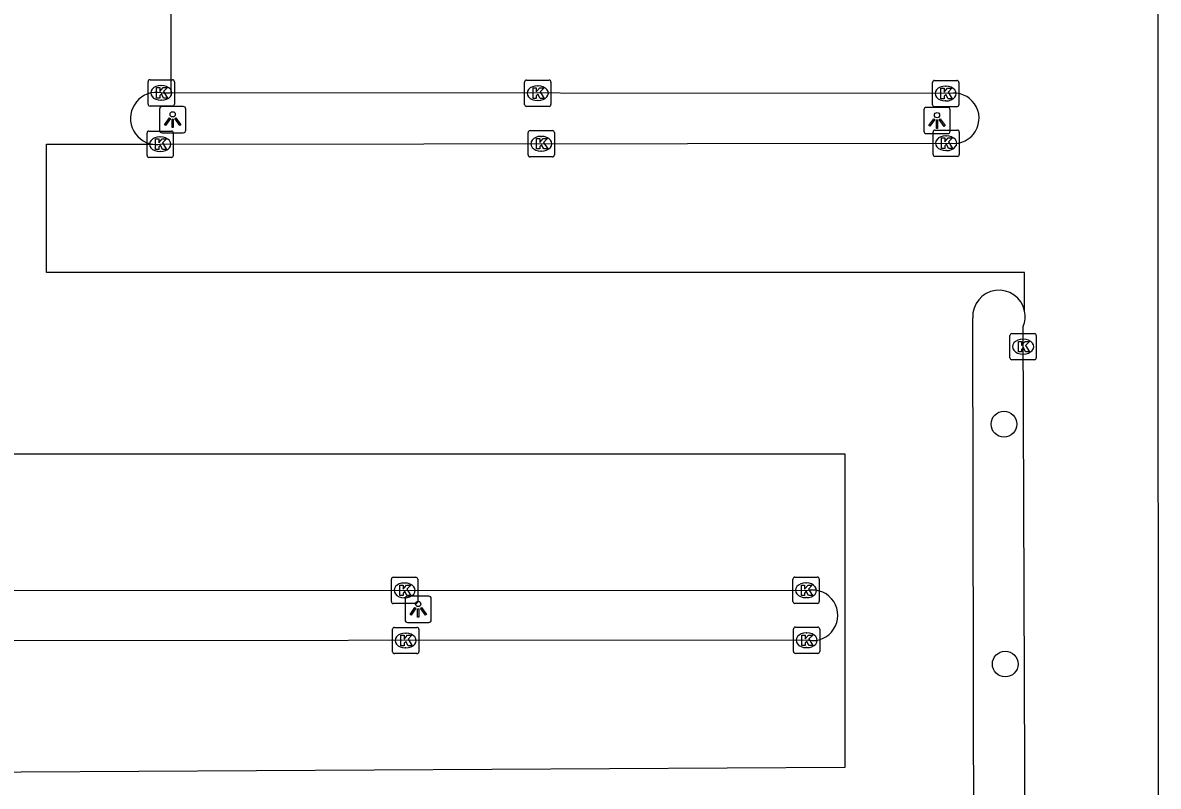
# Model space of a CAD drawing. Extents: x 160203 to 161526, y 379529 to 381797.
# Drawn here: x 161019.82 to 161063.02, y 380838.39 to 380867.45 of the extents above; entities that cross this region are included whole.
import ezdxf

# ---------------------------------------------------------------- set-up
doc = ezdxf.new("R2010")
doc.units = 0
for name, color, linetype in [('IMGEO_Boom', 7, 'Continuous'), ('IMGEO_Kolk', 7, 'Continuous'), ('IMGEO_Lichtpunt', 7, 'Continuous'), ('IMGEO_Parkeervlak_gesloten', 7, 'Continuous'), ('IMGEO_Rijbaan_lokaal_open', 7, 'Continuous')]:
    doc.layers.add(name, color=color, linetype=linetype)

msp = doc.modelspace()

# ---------------------------------------------------------------- linework, layer by layer
at = {"layer": 'IMGEO_Boom'}
for centre in [(161057.147, 380852.169), (161057.196, 380843.041)]:
    msp.add_circle(centre, 0.489, dxfattribs=at)
at = {"layer": 'IMGEO_Kolk'}
for p, q in [((161024.592, 380864.35), (161024.592, 380865.202)), ((161024.667, 380865.276), (161025.519, 380865.276)), ((161025.08, 380865.056), (161025.105, 380865.056)), ((161025.593, 380865.202), (161025.593, 380864.35)), ((161038.916, 380864.337), (161038.916, 380865.189)), ((161038.991, 380865.263), (161039.843, 380865.263)), ((161039.404, 380865.043), (161039.429, 380865.043)), ((161039.917, 380865.189), (161039.917, 380864.337)), ((161054.431, 380864.323), (161054.431, 380865.175)), ((161054.506, 380865.249), (161055.358, 380865.249)), ((161054.919, 380865.029), (161054.944, 380865.029)), ((161055.432, 380865.175), (161055.432, 380864.323)), ((161025.103, 380864.496), (161025.078, 380864.496)), ((161025.519, 380864.276), (161024.667, 380864.276)), ((161039.843, 380864.263), (161038.991, 380864.263)), ((161039.427, 380864.483), (161039.402, 380864.483)), ((161055.358, 380864.249), (161054.506, 380864.249)), ((161054.942, 380864.469), (161054.917, 380864.469)), ((161024.553, 380862.396), (161024.553, 380863.248)), ((161024.628, 380863.322), (161025.48, 380863.322)), ((161025.554, 380863.248), (161025.554, 380862.396)), ((161039.048, 380862.414), (161039.048, 380863.266)), ((161039.123, 380863.34), (161039.975, 380863.34)), ((161040.049, 380863.266), (161040.049, 380862.414)), ((161054.449, 380862.433), (161054.449, 380863.285)), ((161054.524, 380863.359), (161055.376, 380863.359)), ((161055.45, 380863.285), (161055.45, 380862.433)), ((161025.041, 380863.102), (161025.066, 380863.102)), ((161039.536, 380863.12), (161039.561, 380863.12)), ((161054.937, 380863.139), (161054.962, 380863.139)), ((161025.064, 380862.542), (161025.039, 380862.542)), ((161039.975, 380862.34), (161039.123, 380862.34)), ((161039.559, 380862.56), (161039.534, 380862.56)), ((161055.376, 380862.359), (161054.524, 380862.359)), ((161054.96, 380862.579), (161054.935, 380862.579)), ((161025.48, 380862.322), (161024.628, 380862.322)), ((161057.377, 380854.692), (161057.377, 380855.544)), ((161057.452, 380855.618), (161058.304, 380855.618)), ((161058.378, 380855.544), (161058.378, 380854.692)), ((161057.865, 380855.398), (161057.89, 380855.398)), ((161058.304, 380854.618), (161057.452, 380854.618)), ((161057.888, 380854.838), (161057.863, 380854.838)), ((161033.848, 380845.419), (161033.848, 380846.271)), ((161033.923, 380846.345), (161034.775, 380846.345)), ((161034.336, 380846.125), (161034.361, 380846.125)), ((161034.849, 380846.271), (161034.849, 380845.419)), ((161049.121, 380845.421), (161049.121, 380846.273)), ((161049.196, 380846.347), (161050.048, 380846.347)), ((161049.609, 380846.127), (161049.634, 380846.127)), ((161050.122, 380846.273), (161050.122, 380845.421)), ((161034.359, 380845.565), (161034.334, 380845.565)), ((161049.632, 380845.567), (161049.607, 380845.567)), ((161034.775, 380845.345), (161033.923, 380845.345)), ((161050.048, 380845.347), (161049.196, 380845.347)), ((161033.891, 380843.51), (161033.891, 380844.362)), ((161033.966, 380844.436), (161034.818, 380844.436)), ((161034.379, 380844.216), (161034.404, 380844.216)), ((161034.892, 380844.362), (161034.892, 380843.51)), ((161049.139, 380843.519), (161049.139, 380844.371)), ((161049.214, 380844.445), (161050.066, 380844.445)), ((161049.627, 380844.225), (161049.652, 380844.225)), ((161050.14, 380844.371), (161050.14, 380843.519)), ((161034.818, 380843.436), (161033.966, 380843.436)), ((161034.402, 380843.656), (161034.377, 380843.656)), ((161050.066, 380843.445), (161049.214, 380843.445)), ((161049.65, 380843.665), (161049.625, 380843.665))]:
    msp.add_line(p, q, dxfattribs=at)
for points in [[(161024.592, 380864.35), (161024.592, 380865.202)], [(161024.667, 380865.276), (161025.519, 380865.276)], [(161024.913, 380864.976), (161025.036, 380864.976), (161025.036, 380864.825), (161025.166, 380864.976), (161025.33, 380864.976), (161025.184, 380864.825), (161025.337, 380864.576), (161025.185, 380864.576), (161025.1, 380864.74), (161025.036, 380864.673), (161025.036, 380864.576), (161024.913, 380864.576), (161024.913, 380864.976)], [(161025.593, 380865.202), (161025.593, 380864.35)], [(161038.916, 380864.337), (161038.916, 380865.189)], [(161038.991, 380865.263), (161039.843, 380865.263)], [(161039.237, 380864.963), (161039.36, 380864.963), (161039.36, 380864.812), (161039.49, 380864.963), (161039.654, 380864.963), (161039.508, 380864.812), (161039.661, 380864.563), (161039.509, 380864.563), (161039.424, 380864.727), (161039.36, 380864.66), (161039.36, 380864.563), (161039.237, 380864.563), (161039.237, 380864.963)], [(161039.917, 380865.189), (161039.917, 380864.337)], [(161054.431, 380864.323), (161054.431, 380865.175)], [(161054.506, 380865.249), (161055.358, 380865.249)], [(161054.752, 380864.949), (161054.875, 380864.949), (161054.875, 380864.798), (161055.005, 380864.949), (161055.169, 380864.949), (161055.023, 380864.798), (161055.176, 380864.549), (161055.024, 380864.549), (161054.939, 380864.713), (161054.875, 380864.646), (161054.875, 380864.549), (161054.752, 380864.549), (161054.752, 380864.949)], [(161055.432, 380865.175), (161055.432, 380864.323)], [(161025.519, 380864.276), (161024.667, 380864.276)], [(161039.843, 380864.263), (161038.991, 380864.263)], [(161055.358, 380864.249), (161054.506, 380864.249)], [(161024.553, 380862.396), (161024.553, 380863.248)], [(161024.628, 380863.322), (161025.48, 380863.322)], [(161025.554, 380863.248), (161025.554, 380862.396)], [(161039.048, 380862.414), (161039.048, 380863.266)], [(161039.123, 380863.34), (161039.975, 380863.34)], [(161040.049, 380863.266), (161040.049, 380862.414)], [(161054.449, 380862.433), (161054.449, 380863.285)], [(161054.524, 380863.359), (161055.376, 380863.359)], [(161055.45, 380863.285), (161055.45, 380862.433)], [(161024.874, 380863.022), (161024.997, 380863.022), (161024.997, 380862.871), (161025.127, 380863.022), (161025.291, 380863.022), (161025.145, 380862.871), (161025.298, 380862.622), (161025.146, 380862.622), (161025.061, 380862.786), (161024.997, 380862.719), (161024.997, 380862.622), (161024.874, 380862.622), (161024.874, 380863.022)], [(161039.369, 380863.04), (161039.492, 380863.04), (161039.492, 380862.889), (161039.622, 380863.04), (161039.786, 380863.04), (161039.64, 380862.889), (161039.793, 380862.64), (161039.641, 380862.64), (161039.556, 380862.804), (161039.492, 380862.737), (161039.492, 380862.64), (161039.369, 380862.64), (161039.369, 380863.04)], [(161054.77, 380863.059), (161054.893, 380863.059), (161054.893, 380862.908), (161055.023, 380863.059), (161055.187, 380863.059), (161055.041, 380862.908), (161055.194, 380862.659), (161055.042, 380862.659), (161054.957, 380862.823), (161054.893, 380862.756), (161054.893, 380862.659), (161054.77, 380862.659), (161054.77, 380863.059)], [(161039.975, 380862.34), (161039.123, 380862.34)], [(161055.376, 380862.359), (161054.524, 380862.359)], [(161025.48, 380862.322), (161024.628, 380862.322)], [(161057.377, 380854.692), (161057.377, 380855.544)], [(161057.452, 380855.618), (161058.304, 380855.618)], [(161058.378, 380855.544), (161058.378, 380854.692)], [(161057.698, 380855.318), (161057.821, 380855.318), (161057.821, 380855.167), (161057.951, 380855.318), (161058.115, 380855.318), (161057.969, 380855.167), (161058.122, 380854.918), (161057.97, 380854.918), (161057.885, 380855.082), (161057.821, 380855.015), (161057.821, 380854.918), (161057.698, 380854.918), (161057.698, 380855.318)], [(161058.304, 380854.618), (161057.452, 380854.618)], [(161033.848, 380845.419), (161033.848, 380846.271)], [(161033.923, 380846.345), (161034.775, 380846.345)], [(161034.169, 380846.045), (161034.292, 380846.045), (161034.292, 380845.894), (161034.422, 380846.045), (161034.586, 380846.045), (161034.44, 380845.894), (161034.593, 380845.645), (161034.441, 380845.645), (161034.356, 380845.809), (161034.292, 380845.742), (161034.292, 380845.645), (161034.169, 380845.645), (161034.169, 380846.045)], [(161034.849, 380846.271), (161034.849, 380845.419)], [(161049.121, 380845.421), (161049.121, 380846.273)], [(161049.196, 380846.347), (161050.048, 380846.347)], [(161049.442, 380846.047), (161049.565, 380846.047), (161049.565, 380845.896), (161049.695, 380846.047), (161049.859, 380846.047), (161049.713, 380845.896), (161049.866, 380845.647), (161049.714, 380845.647), (161049.629, 380845.811), (161049.565, 380845.744), (161049.565, 380845.647), (161049.442, 380845.647), (161049.442, 380846.047)], [(161050.122, 380846.273), (161050.122, 380845.421)], [(161034.775, 380845.345), (161033.923, 380845.345)], [(161050.048, 380845.347), (161049.196, 380845.347)], [(161033.891, 380843.51), (161033.891, 380844.362)], [(161033.966, 380844.436), (161034.818, 380844.436)], [(161034.892, 380844.362), (161034.892, 380843.51)], [(161049.139, 380843.519), (161049.139, 380844.371)], [(161049.214, 380844.445), (161050.066, 380844.445)], [(161050.14, 380844.371), (161050.14, 380843.519)], [(161034.212, 380844.136), (161034.335, 380844.136), (161034.335, 380843.985), (161034.465, 380844.136), (161034.629, 380844.136), (161034.483, 380843.985), (161034.636, 380843.736), (161034.484, 380843.736), (161034.399, 380843.9), (161034.335, 380843.833), (161034.335, 380843.736), (161034.212, 380843.736), (161034.212, 380844.136)], [(161049.46, 380844.145), (161049.583, 380844.145), (161049.583, 380843.994), (161049.713, 380844.145), (161049.877, 380844.145), (161049.731, 380843.994), (161049.884, 380843.745), (161049.732, 380843.745), (161049.647, 380843.909), (161049.583, 380843.842), (161049.583, 380843.745), (161049.46, 380843.745), (161049.46, 380844.145)], [(161034.818, 380843.436), (161033.966, 380843.436)], [(161050.066, 380843.445), (161049.214, 380843.445)]]:
    msp.add_lwpolyline(points, dxfattribs=at)
for centre, start, end in [((161024.669, 380865.2), 91.552, 178.448), ((161024.669, 380865.2), 91.552, 178.448), ((161025.517, 380865.2), 1.552, 88.448), ((161025.517, 380865.2), 1.552, 88.448), ((161038.993, 380865.187), 91.552, 178.448), ((161038.993, 380865.187), 91.552, 178.448), ((161039.841, 380865.187), 1.552, 88.448), ((161039.841, 380865.187), 1.552, 88.448), ((161054.508, 380865.173), 91.552, 178.448), ((161054.508, 380865.173), 91.552, 178.448), ((161055.356, 380865.173), 1.552, 88.448), ((161055.356, 380865.173), 1.552, 88.448), ((161024.669, 380864.352), 181.552, 268.448), ((161024.669, 380864.352), 181.552, 268.448), ((161025.517, 380864.352), 271.552, 358.448), ((161025.517, 380864.352), 271.552, 358.448), ((161038.993, 380864.339), 181.552, 268.448), ((161038.993, 380864.339), 181.552, 268.448), ((161039.841, 380864.339), 271.552, 358.448), ((161039.841, 380864.339), 271.552, 358.448), ((161054.508, 380864.325), 181.552, 268.448), ((161054.508, 380864.325), 181.552, 268.448), ((161055.356, 380864.325), 271.552, 358.448), ((161055.356, 380864.325), 271.552, 358.448), ((161024.63, 380863.246), 91.552, 178.448), ((161024.63, 380863.246), 91.552, 178.448), ((161025.478, 380863.246), 1.552, 88.448), ((161025.478, 380863.246), 1.552, 88.448), ((161039.125, 380863.264), 91.552, 178.448), ((161039.125, 380863.264), 91.552, 178.448), ((161039.973, 380863.264), 1.552, 88.448), ((161039.973, 380863.264), 1.552, 88.448), ((161054.526, 380863.283), 91.552, 178.448), ((161054.526, 380863.283), 91.552, 178.448), ((161055.374, 380863.283), 1.552, 88.448), ((161055.374, 380863.283), 1.552, 88.448), ((161024.63, 380862.398), 181.552, 268.448), ((161024.63, 380862.398), 181.552, 268.448), ((161025.478, 380862.398), 271.552, 358.448), ((161025.478, 380862.398), 271.552, 358.448), ((161039.125, 380862.416), 181.552, 268.448), ((161039.125, 380862.416), 181.552, 268.448), ((161039.973, 380862.416), 271.552, 358.448), ((161039.973, 380862.416), 271.552, 358.448), ((161054.526, 380862.435), 181.552, 268.448), ((161054.526, 380862.435), 181.552, 268.448), ((161055.374, 380862.435), 271.552, 358.448), ((161055.374, 380862.435), 271.552, 358.448), ((161057.454, 380855.542), 91.552, 178.448), ((161057.454, 380855.542), 91.552, 178.448), ((161058.302, 380855.542), 1.552, 88.448), ((161058.302, 380855.542), 1.552, 88.448), ((161057.454, 380854.694), 181.552, 268.448), ((161057.454, 380854.694), 181.552, 268.448), ((161058.302, 380854.694), 271.552, 358.448), ((161058.302, 380854.694), 271.552, 358.448), ((161033.925, 380846.269), 91.552, 178.448), ((161033.925, 380846.269), 91.552, 178.448), ((161034.773, 380846.269), 1.552, 88.448), ((161034.773, 380846.269), 1.552, 88.448), ((161049.198, 380846.271), 91.552, 178.448), ((161049.198, 380846.271), 91.552, 178.448), ((161050.046, 380846.271), 1.552, 88.448), ((161050.046, 380846.271), 1.552, 88.448), ((161033.925, 380845.421), 181.552, 268.448), ((161033.925, 380845.421), 181.552, 268.448), ((161034.773, 380845.421), 271.552, 358.448), ((161034.773, 380845.421), 271.552, 358.448), ((161049.198, 380845.423), 181.552, 268.448), ((161049.198, 380845.423), 181.552, 268.448), ((161050.046, 380845.423), 271.552, 358.448), ((161050.046, 380845.423), 271.552, 358.448), ((161033.968, 380844.36), 91.552, 178.448), ((161033.968, 380844.36), 91.552, 178.448), ((161034.816, 380844.36), 1.552, 88.448), ((161034.816, 380844.36), 1.552, 88.448), ((161049.216, 380844.369), 91.552, 178.448), ((161049.216, 380844.369), 91.552, 178.448), ((161050.064, 380844.369), 1.552, 88.448), ((161050.064, 380844.369), 1.552, 88.448), ((161033.968, 380843.512), 181.552, 268.448), ((161033.968, 380843.512), 181.552, 268.448), ((161034.816, 380843.512), 271.552, 358.448), ((161034.816, 380843.512), 271.552, 358.448), ((161049.216, 380843.521), 181.552, 268.448), ((161049.216, 380843.521), 181.552, 268.448), ((161050.064, 380843.521), 271.552, 358.448), ((161050.064, 380843.521), 271.552, 358.448)]:
    msp.add_arc(centre, 0.0765, start, end, dxfattribs=at)
for centre, major_axis, ratio, start_param, end_param in [((161025.079, 380864.776), (-0.387, 0.002), 0.722429, 4.712389, 7.853982), ((161025.104, 380864.776), (-0.39, 0.002), 0.717154, 1.570796, 4.712389), ((161039.403, 380864.763), (-0.387, 0.002), 0.722429, 4.712389, 7.853982), ((161039.428, 380864.763), (-0.39, 0.002), 0.717154, 1.570796, 4.712389), ((161054.918, 380864.749), (-0.387, 0.002), 0.722429, 4.712389, 7.853982), ((161054.943, 380864.749), (-0.39, 0.002), 0.717154, 1.570796, 4.712389), ((161025.04, 380862.822), (-0.387, 0.002), 0.722429, 4.712389, 7.853982), ((161025.065, 380862.822), (-0.39, 0.002), 0.717154, 1.570796, 4.712389), ((161039.535, 380862.84), (-0.387, 0.002), 0.722429, 4.712389, 7.853982), ((161039.56, 380862.84), (-0.39, 0.002), 0.717154, 1.570796, 4.712389), ((161054.936, 380862.859), (-0.387, 0.002), 0.722429, 4.712389, 7.853982), ((161054.961, 380862.859), (-0.39, 0.002), 0.717154, 1.570796, 4.712389), ((161057.864, 380855.118), (-0.387, 0.002), 0.722429, 4.712389, 7.853982), ((161057.889, 380855.118), (-0.39, 0.002), 0.717154, 1.570796, 4.712389), ((161034.335, 380845.845), (-0.387, 0.002), 0.722429, 4.712389, 7.853982), ((161034.36, 380845.845), (-0.39, 0.002), 0.717154, 1.570796, 4.712389), ((161049.608, 380845.847), (-0.387, 0.002), 0.722429, 4.712389, 7.853982), ((161049.633, 380845.847), (-0.39, 0.002), 0.717154, 1.570796, 4.712389), ((161034.378, 380843.936), (-0.387, 0.002), 0.722429, 4.712389, 7.853982), ((161034.403, 380843.936), (-0.39, 0.002), 0.717154, 1.570796, 4.712389), ((161049.626, 380843.945), (-0.387, 0.002), 0.722429, 4.712389, 7.853982), ((161049.651, 380843.945), (-0.39, 0.002), 0.717154, 1.570796, 4.712389)]:
    msp.add_ellipse(centre, major_axis=major_axis, ratio=ratio, start_param=start_param, end_param=end_param, dxfattribs=at)
at = {"layer": 'IMGEO_Lichtpunt'}
for p, q in [((161025.029, 380864.161), (161025.029, 380863.354)), ((161025.029, 380864.161), (161025.029, 380863.354)), ((161025.931, 380864.256), (161025.123, 380864.256)), ((161025.931, 380864.256), (161025.123, 380864.256)), ((161026.025, 380863.354), (161026.025, 380864.161)), ((161026.025, 380863.354), (161026.025, 380864.161)), ((161054.103, 380864.129), (161054.103, 380863.322)), ((161054.103, 380864.129), (161054.103, 380863.322)), ((161055.005, 380864.224), (161054.197, 380864.224)), ((161055.005, 380864.224), (161054.197, 380864.224)), ((161055.099, 380863.322), (161055.099, 380864.129)), ((161055.099, 380863.322), (161055.099, 380864.129)), ((161025.123, 380863.26), (161025.931, 380863.26)), ((161025.123, 380863.26), (161025.931, 380863.26)), ((161054.197, 380863.228), (161055.005, 380863.228)), ((161054.197, 380863.228), (161055.005, 380863.228)), ((161034.37, 380845.526), (161034.37, 380844.719)), ((161034.37, 380845.526), (161034.37, 380844.719)), ((161035.272, 380845.621), (161034.464, 380845.621)), ((161035.272, 380845.621), (161034.464, 380845.621)), ((161035.366, 380844.719), (161035.366, 380845.526)), ((161035.366, 380844.719), (161035.366, 380845.526)), ((161034.464, 380844.625), (161035.272, 380844.625)), ((161034.464, 380844.625), (161035.272, 380844.625))]:
    msp.add_line(p, q, dxfattribs=at)
for points in [[(161025.403, 380863.825), (161025.442, 380863.797), (161025.254, 380863.535), (161025.216, 380863.562), (161025.403, 380863.825)], [(161025.505, 380863.777), (161025.552, 380863.777), (161025.552, 380863.455), (161025.505, 380863.455), (161025.505, 380863.777)], [(161025.615, 380863.797), (161025.653, 380863.824), (161025.84, 380863.562), (161025.801, 380863.534), (161025.615, 380863.797)], [(161054.477, 380863.793), (161054.516, 380863.765), (161054.328, 380863.503), (161054.29, 380863.53), (161054.477, 380863.793)], [(161054.579, 380863.745), (161054.626, 380863.745), (161054.626, 380863.423), (161054.579, 380863.423), (161054.579, 380863.745)], [(161054.689, 380863.765), (161054.727, 380863.792), (161054.914, 380863.53), (161054.875, 380863.502), (161054.689, 380863.765)], [(161034.744, 380845.19), (161034.783, 380845.162), (161034.595, 380844.9), (161034.557, 380844.927), (161034.744, 380845.19)], [(161034.846, 380845.142), (161034.893, 380845.142), (161034.893, 380844.82), (161034.846, 380844.82), (161034.846, 380845.142)], [(161034.956, 380845.162), (161034.994, 380845.189), (161035.181, 380844.927), (161035.142, 380844.899), (161034.956, 380845.162)]]:
    msp.add_lwpolyline(points, dxfattribs=at)
for centre in [(161025.528, 380863.959), (161054.602, 380863.927), (161034.869, 380845.324)]:
    msp.add_circle(centre, 0.0994, dxfattribs=at)
for centre, start, end in [((161025.123, 380864.161), 90, 180), ((161025.123, 380864.161), 90, 180), ((161025.931, 380864.161), 0, 90), ((161025.931, 380864.161), 0, 90), ((161054.197, 380864.129), 90, 180), ((161054.197, 380864.129), 90, 180), ((161055.005, 380864.129), 0, 90), ((161055.005, 380864.129), 0, 90), ((161025.123, 380863.354), 180, 270), ((161025.123, 380863.354), 180, 270), ((161025.931, 380863.354), 270, 0), ((161025.931, 380863.354), 270, 360), ((161054.197, 380863.322), 180, 270), ((161054.197, 380863.322), 180, 270), ((161055.005, 380863.322), 270, 0), ((161055.005, 380863.322), 270, 360), ((161034.464, 380845.526), 90, 180), ((161034.464, 380845.526), 90, 180), ((161035.272, 380845.526), 0, 90), ((161035.272, 380845.526), 0, 90), ((161034.464, 380844.719), 180, 270), ((161034.464, 380844.719), 180, 270), ((161035.272, 380844.719), 270, 0), ((161035.272, 380844.719), 270, 360)]:
    msp.add_arc(centre, 0.0946, start, end, dxfattribs=at)
at = {"layer": 'IMGEO_Parkeervlak_gesloten'}
for points in [[(161055.073, 380864.75), (161025.473, 380864.777)], [(161025.05, 380862.821), (161055.141, 380862.858)], [(161057.984, 380828.965), (161057.877, 380855.888)], [(161014.707, 380845.843), (161049.719, 380845.847)], [(161049.71, 380843.944), (161014.698, 380843.924)]]:
    msp.add_lwpolyline(points, dxfattribs=at)
for centre, radius, start, end in [((161055.245, 380863.809), 0.957, 263.76, 100.3567), ((161024.916, 380863.821), 1.01, 262.3435, 277.6565), ((161056.953, 380856.269), 1, 337.6017, 11.6012), ((161049.863, 380844.895), 0.963, 260.8594, 98.5987)]:
    msp.add_arc(centre, radius, start, end, dxfattribs=at)
at = {"layer": 'IMGEO_Rijbaan_lokaal_open'}
for points in [[(161025.473, 380864.777), (161025.473, 380869.951), (161063.006, 380869.951), (161063.018, 380828.416)], [(161025.097, 380864.777), (161025.473, 380864.777)], [(161057.932, 380856.47), (161057.932, 380857.943), (161020.727, 380857.943), (161020.727, 380862.821), (161024.781, 380862.821)], [(161056.011, 380828.987), (161055.961, 380856.213)], [(161014.707, 380845.843), (161013.382, 380845.843), (161013.382, 380851.038), (161051.094, 380851.038), (161051.094, 380839.103), (161010.806, 380838.88), (161010.806, 380843.924), (161014.698, 380843.924)]]:
    msp.add_lwpolyline(points, dxfattribs=at)
for centre, radius, start, end in [((161024.915, 380863.803), 0.991, 79.4329, 262.2129), ((161056.956, 380856.269), 0.997, 11.6456, 183.2123)]:
    msp.add_arc(centre, radius, start, end, dxfattribs=at)

doc.saveas('drawing.dxf')
